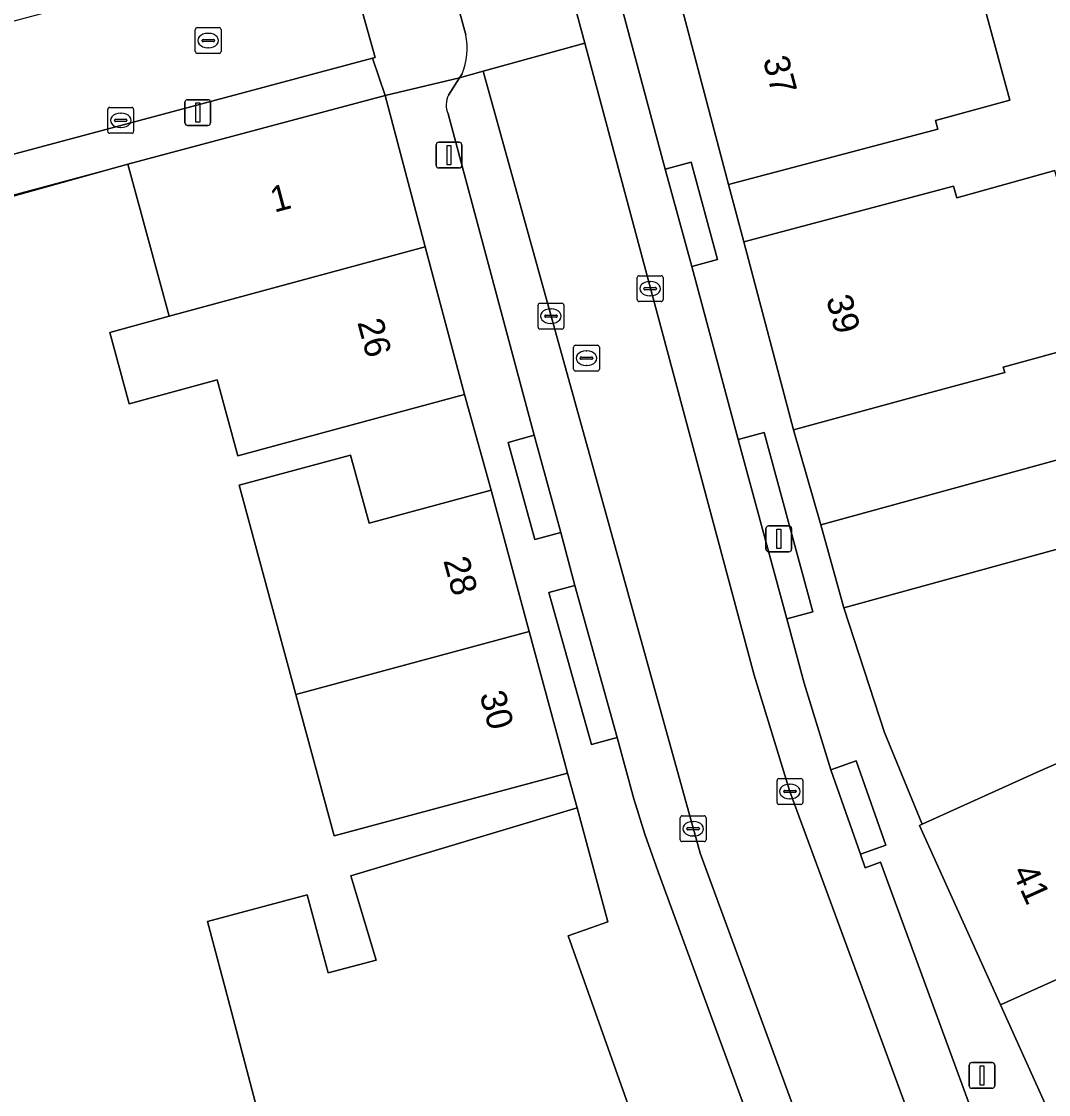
# Model space of a CAD drawing. Extents: x 159262 to 160143, y 383399 to 384319.
# Drawn here: x 159655.53 to 159695.33, y 383605.01 to 383646.61 of the extents above; entities that cross this region are included whole.
import ezdxf

# ---------------------------------------------------------------- set-up
doc = ezdxf.new("R2010")
doc.units = 0
for name, color, linetype in [('IMGEO_Erf', 7, 'Continuous'), ('IMGEO_Kolk', 7, 'Continuous'), ('IMGEO_Lichtmast', 7, 'Continuous'), ('IMGEO_Muur', 7, 'Continuous'), ('IMGEO_Pand', 7, 'Continuous'), ('IMGEO_Pand_nummerreeks', 7, 'Continuous'), ('IMGEO_Parkeervlak_open', 7, 'Continuous'), ('IMGEO_Rijbaan_lokaal_open', 7, 'Continuous'), ('IMGEO_Rioolput', 7, 'Continuous'), ('IMGEO_Voetpad_open', 7, 'Continuous')]:
    doc.layers.add(name, color=color, linetype=linetype)

msp = doc.modelspace()

# ---------------------------------------------------------------- linework, layer by layer
at = {"layer": 'IMGEO_Erf'}
for points in [[(159697.729, 383657.099), (159691.212, 383655.346), (159687.739, 383654.412), (159688.758, 383650.624), (159685.574, 383649.778), (159680.741, 383648.493), (159681.13, 383647.09), (159685.956, 383648.403), (159689.161, 383649.275), (159692.061, 383650.064), (159693.833, 383643.55), (159690.951, 383642.766), (159691.043, 383642.431), (159682.933, 383640.283), (159683.519, 383638.069), (159691.65, 383640.223), (159691.774, 383639.775), (159695.584, 383640.823)], [(159666.097, 383598.98), (159663.61, 383608.456), (159662.734, 383611.712), (159666.603, 383612.754), (159667.419, 383609.721), (159669.275, 383610.221), (159668.291, 383613.481), (159677.06, 383616.128), (159676.687, 383617.473), (159667.644, 383615.032), (159666.165, 383620.512), (159663.973, 383628.628), (159668.287, 383629.796), (159669.009, 383627.153), (159673.729, 383628.433), (159672.697, 383632.15), (159667.872, 383630.839), (159663.919, 383629.765), (159663.119, 383632.71), (159659.705, 383631.782), (159658.951, 383634.554), (159661.254, 383635.18), (159659.655, 383641.071), (159653.76, 383639.43)], [(159697.392, 383634.249), (159693.581, 383633.201), (159693.635, 383633.004), (159690.276, 383632.09), (159685.451, 383630.776), (159686.511, 383627.099), (159696.107, 383629.733)], [(159696.991, 383626.512), (159687.395, 383623.878), (159688.975, 383619.041), (159690.437, 383615.491), (159694.892, 383617.5), (159695.748, 383617.886)]]:
    msp.add_lwpolyline(points, dxfattribs=at)
at = {"layer": 'IMGEO_Kolk'}
for p, q in [((159658.876, 383642.347), (159658.876, 383643.199)), ((159658.951, 383643.273), (159659.803, 383643.273)), ((159659.877, 383643.199), (159659.877, 383642.347)), ((159659.135, 383642.767), (159659.135, 383642.779)), ((159659.178, 383642.816), (159659.576, 383642.816)), ((159659.364, 383643.053), (159659.389, 383643.053)), ((159659.619, 383642.779), (159659.619, 383642.767)), ((159659.573, 383642.73), (159659.175, 383642.73)), ((159659.387, 383642.493), (159659.362, 383642.493)), ((159659.803, 383642.273), (159658.951, 383642.273)), ((159679.395, 383635.823), (159679.395, 383636.675)), ((159679.47, 383636.749), (159680.322, 383636.749)), ((159679.883, 383636.529), (159679.908, 383636.529)), ((159680.396, 383636.675), (159680.396, 383635.823)), ((159679.654, 383636.243), (159679.654, 383636.255)), ((159680.092, 383636.206), (159679.694, 383636.206)), ((159679.697, 383636.292), (159680.095, 383636.292)), ((159680.138, 383636.255), (159680.138, 383636.243)), ((159675.625, 383635.683), (159676.477, 383635.683)), ((159680.322, 383635.749), (159679.47, 383635.749)), ((159679.906, 383635.969), (159679.881, 383635.969)), ((159675.55, 383634.757), (159675.55, 383635.609)), ((159676.038, 383635.463), (159676.063, 383635.463)), ((159676.551, 383635.609), (159676.551, 383634.757)), ((159675.809, 383635.177), (159675.809, 383635.189)), ((159676.247, 383635.14), (159675.849, 383635.14)), ((159675.852, 383635.226), (159676.25, 383635.226)), ((159676.061, 383634.903), (159676.036, 383634.903)), ((159676.293, 383635.189), (159676.293, 383635.177)), ((159676.477, 383634.683), (159675.625, 383634.683)), ((159684.811, 383616.332), (159684.811, 383617.184)), ((159684.886, 383617.258), (159685.738, 383617.258)), ((159685.299, 383617.038), (159685.324, 383617.038)), ((159685.812, 383617.184), (159685.812, 383616.332)), ((159685.07, 383616.752), (159685.07, 383616.764)), ((159685.508, 383616.715), (159685.11, 383616.715)), ((159685.113, 383616.801), (159685.511, 383616.801)), ((159685.554, 383616.764), (159685.554, 383616.752)), ((159685.738, 383616.258), (159684.886, 383616.258)), ((159685.322, 383616.478), (159685.297, 383616.478)), ((159681.059, 383614.887), (159681.059, 383615.739)), ((159681.134, 383615.813), (159681.986, 383615.813)), ((159682.06, 383615.739), (159682.06, 383614.887)), ((159681.318, 383615.307), (159681.318, 383615.319)), ((159681.361, 383615.356), (159681.759, 383615.356)), ((159681.547, 383615.593), (159681.572, 383615.593)), ((159681.802, 383615.319), (159681.802, 383615.307)), ((159681.756, 383615.27), (159681.358, 383615.27)), ((159681.57, 383615.033), (159681.545, 383615.033)), ((159681.986, 383614.813), (159681.134, 383614.813))]:
    msp.add_line(p, q, dxfattribs=at)
for points in [[(159658.876, 383642.347), (159658.876, 383643.199)], [(159658.951, 383643.273), (159659.803, 383643.273)], [(159659.877, 383643.199), (159659.877, 383642.347)], [(159659.803, 383642.273), (159658.951, 383642.273)], [(159679.395, 383635.823), (159679.395, 383636.675)], [(159679.47, 383636.749), (159680.322, 383636.749)], [(159680.396, 383636.675), (159680.396, 383635.823)], [(159675.625, 383635.683), (159676.477, 383635.683)], [(159680.322, 383635.749), (159679.47, 383635.749)], [(159675.55, 383634.757), (159675.55, 383635.609)], [(159676.551, 383635.609), (159676.551, 383634.757)], [(159676.477, 383634.683), (159675.625, 383634.683)], [(159684.811, 383616.332), (159684.811, 383617.184)], [(159684.886, 383617.258), (159685.738, 383617.258)], [(159685.812, 383617.184), (159685.812, 383616.332)], [(159685.738, 383616.258), (159684.886, 383616.258)], [(159681.059, 383614.887), (159681.059, 383615.739)], [(159681.134, 383615.813), (159681.986, 383615.813)], [(159682.06, 383615.739), (159682.06, 383614.887)], [(159681.986, 383614.813), (159681.134, 383614.813)]]:
    msp.add_lwpolyline(points, dxfattribs=at)
for centre, radius, start, end in [((159658.953, 383643.197), 0.0765, 91.552, 178.448), ((159658.953, 383643.197), 0.0765, 91.552, 178.448), ((159659.801, 383643.197), 0.0765, 1.552, 88.448), ((159659.801, 383643.197), 0.0765, 1.552, 88.448), ((159659.175, 383642.776), 0.0403, 85.8775, 175.7526), ((159659.172, 383642.766), 0.0366, 178.938, 274.7102), ((159659.576, 383642.773), 0.043, 264.8664, 352.4533), ((159659.58, 383642.778), 0.0386, 1.7309, 96.639), ((159658.953, 383642.349), 0.0765, 181.552, 268.448), ((159658.953, 383642.349), 0.0765, 181.552, 268.448), ((159659.801, 383642.349), 0.0765, 271.552, 358.448), ((159659.801, 383642.349), 0.0765, 271.552, 358.448), ((159679.472, 383636.673), 0.0765, 91.552, 178.448), ((159679.472, 383636.673), 0.0765, 91.552, 178.448), ((159680.32, 383636.673), 0.0765, 1.552, 88.448), ((159680.32, 383636.673), 0.0765, 1.552, 88.448), ((159679.694, 383636.252), 0.0403, 85.8775, 175.7526), ((159679.691, 383636.242), 0.0366, 178.938, 274.7102), ((159680.095, 383636.249), 0.043, 264.8664, 352.4533), ((159680.099, 383636.254), 0.0386, 1.7309, 96.639), ((159675.627, 383635.607), 0.0765, 91.552, 178.448), ((159675.627, 383635.607), 0.0765, 91.552, 178.448), ((159676.475, 383635.607), 0.0765, 1.552, 88.448), ((159676.475, 383635.607), 0.0765, 1.552, 88.448), ((159679.472, 383635.825), 0.0765, 181.552, 268.448), ((159679.472, 383635.825), 0.0765, 181.552, 268.448), ((159680.32, 383635.825), 0.0765, 271.552, 358.448), ((159680.32, 383635.825), 0.0765, 271.552, 358.448), ((159675.849, 383635.186), 0.0403, 85.8775, 175.7526), ((159675.846, 383635.176), 0.0366, 178.938, 274.7102), ((159676.25, 383635.183), 0.043, 264.8664, 352.4533), ((159676.254, 383635.188), 0.0386, 1.7309, 96.639), ((159675.627, 383634.759), 0.0765, 181.552, 268.448), ((159675.627, 383634.759), 0.0765, 181.552, 268.448), ((159676.475, 383634.759), 0.0765, 271.552, 358.448), ((159676.475, 383634.759), 0.0765, 271.552, 358.448), ((159684.888, 383617.182), 0.0765, 91.552, 178.448), ((159684.888, 383617.182), 0.0765, 91.552, 178.448), ((159685.736, 383617.182), 0.0765, 1.552, 88.448), ((159685.736, 383617.182), 0.0765, 1.552, 88.448), ((159685.11, 383616.761), 0.0403, 85.8775, 175.7526), ((159685.107, 383616.751), 0.0366, 178.938, 274.7102), ((159685.511, 383616.758), 0.043, 264.8664, 352.4533), ((159685.515, 383616.763), 0.0386, 1.7309, 96.639), ((159684.888, 383616.334), 0.0765, 181.552, 268.448), ((159684.888, 383616.334), 0.0765, 181.552, 268.448), ((159685.736, 383616.334), 0.0765, 271.552, 358.448), ((159685.736, 383616.334), 0.0765, 271.552, 358.448), ((159681.136, 383615.737), 0.0765, 91.552, 178.448), ((159681.136, 383615.737), 0.0765, 91.552, 178.448), ((159681.984, 383615.737), 0.0765, 1.552, 88.448), ((159681.984, 383615.737), 0.0765, 1.552, 88.448), ((159681.358, 383615.316), 0.0403, 85.8775, 175.7526), ((159681.355, 383615.306), 0.0366, 178.938, 274.7102), ((159681.759, 383615.313), 0.043, 264.8664, 352.4533), ((159681.763, 383615.318), 0.0386, 1.7309, 96.639), ((159681.136, 383614.889), 0.0765, 181.552, 268.448), ((159681.136, 383614.889), 0.0765, 181.552, 268.448), ((159681.984, 383614.889), 0.0765, 271.552, 358.448), ((159681.984, 383614.889), 0.0765, 271.552, 358.448)]:
    msp.add_arc(centre, radius, start, end, dxfattribs=at)
for centre, major_axis, ratio, start_param, end_param in [((159659.363, 383642.773), (-0.387, 0.002), 0.722429, 4.712389, 7.853982), ((159659.388, 383642.773), (-0.39, 0.002), 0.717154, 1.570796, 4.712389), ((159679.882, 383636.249), (-0.387, 0.002), 0.722429, 4.712389, 7.853982), ((159679.907, 383636.249), (-0.39, 0.002), 0.717154, 1.570796, 4.712389), ((159676.037, 383635.183), (-0.387, 0.002), 0.722429, 4.712389, 7.853982), ((159676.062, 383635.183), (-0.39, 0.002), 0.717154, 1.570796, 4.712389), ((159685.298, 383616.758), (-0.387, 0.002), 0.722429, 4.712389, 7.853982), ((159685.323, 383616.758), (-0.39, 0.002), 0.717154, 1.570796, 4.712389), ((159681.546, 383615.313), (-0.387, 0.002), 0.722429, 4.712389, 7.853982), ((159681.571, 383615.313), (-0.39, 0.002), 0.717154, 1.570796, 4.712389)]:
    msp.add_ellipse(centre, major_axis=major_axis, ratio=ratio, start_param=start_param, end_param=end_param, dxfattribs=at)
at = {"layer": 'IMGEO_Lichtmast'}
for p, q in [((159661.967, 383643.573), (159662.757, 383643.573)), ((159662.757, 383643.573), (159661.967, 383643.573)), ((159661.867, 383642.673), (159661.867, 383643.473)), ((159661.867, 383643.473), (159661.867, 383642.673)), ((159662.857, 383643.473), (159662.857, 383642.673)), ((159662.857, 383642.673), (159662.857, 383643.473)), ((159662.757, 383642.573), (159661.967, 383642.573)), ((159661.967, 383642.573), (159662.757, 383642.573)), ((159671.704, 383641.928), (159672.494, 383641.928)), ((159672.494, 383641.928), (159671.704, 383641.928)), ((159671.604, 383641.028), (159671.604, 383641.828)), ((159671.604, 383641.828), (159671.604, 383641.028)), ((159672.594, 383641.828), (159672.594, 383641.028)), ((159672.594, 383641.028), (159672.594, 383641.828)), ((159672.494, 383640.928), (159671.704, 383640.928)), ((159671.704, 383640.928), (159672.494, 383640.928)), ((159684.384, 383626.15), (159684.384, 383626.95)), ((159684.384, 383626.95), (159684.384, 383626.15)), ((159684.484, 383627.05), (159685.274, 383627.05)), ((159685.274, 383627.05), (159684.484, 383627.05)), ((159685.374, 383626.95), (159685.374, 383626.15)), ((159685.374, 383626.15), (159685.374, 383626.95)), ((159685.274, 383626.05), (159684.484, 383626.05)), ((159684.484, 383626.05), (159685.274, 383626.05)), ((159692.258, 383605.35), (159692.258, 383606.15)), ((159692.258, 383606.15), (159692.258, 383605.35)), ((159692.358, 383606.25), (159693.148, 383606.25)), ((159693.148, 383606.25), (159692.358, 383606.25)), ((159693.248, 383606.15), (159693.248, 383605.35)), ((159693.248, 383605.35), (159693.248, 383606.15)), ((159693.148, 383605.25), (159692.358, 383605.25)), ((159692.358, 383605.25), (159693.148, 383605.25))]:
    msp.add_line(p, q, dxfattribs=at)
for points in [[(159662.287, 383643.448), (159662.437, 383643.448), (159662.437, 383642.698), (159662.287, 383642.698), (159662.287, 383643.448)], [(159672.024, 383641.803), (159672.174, 383641.803), (159672.174, 383641.053), (159672.024, 383641.053), (159672.024, 383641.803)], [(159684.804, 383626.925), (159684.954, 383626.925), (159684.954, 383626.175), (159684.804, 383626.175), (159684.804, 383626.925)], [(159692.678, 383606.125), (159692.828, 383606.125), (159692.828, 383605.375), (159692.678, 383605.375), (159692.678, 383606.125)]]:
    msp.add_lwpolyline(points, dxfattribs=at)
for centre, start, end in [((159661.967, 383643.473), 90, 180), ((159661.967, 383643.473), 90, 180), ((159662.757, 383643.473), 0, 90), ((159662.757, 383643.473), 360, 90), ((159661.967, 383642.673), 180, 270), ((159661.967, 383642.673), 180, 270), ((159662.757, 383642.673), 270, 0), ((159662.757, 383642.673), 270, 0), ((159671.704, 383641.828), 90, 180), ((159671.704, 383641.828), 90, 180), ((159672.494, 383641.828), 0, 90), ((159672.494, 383641.828), 360, 90), ((159671.704, 383641.028), 180, 270), ((159671.704, 383641.028), 180, 270), ((159672.494, 383641.028), 270, 0), ((159672.494, 383641.028), 270, 0), ((159684.484, 383626.95), 90, 180), ((159684.484, 383626.95), 90, 180), ((159685.274, 383626.95), 0, 90), ((159685.274, 383626.95), 360, 90), ((159684.484, 383626.15), 180, 270), ((159684.484, 383626.15), 180, 270), ((159685.274, 383626.15), 270, 0), ((159685.274, 383626.15), 270, 0), ((159692.358, 383606.15), 90, 180), ((159692.358, 383606.15), 90, 180), ((159693.148, 383606.15), 0, 90), ((159693.148, 383606.15), 360, 90), ((159692.358, 383605.35), 180, 270), ((159692.358, 383605.35), 180, 270), ((159693.148, 383605.35), 270, 0), ((159693.148, 383605.35), 270, 0)]:
    msp.add_arc(centre, 0.1, start, end, dxfattribs=at)
at = {"layer": 'IMGEO_Muur'}
msp.add_lwpolyline([(159653.775, 383639.502), (159659.655, 383641.071)], dxfattribs=at)
at = {"layer": 'IMGEO_Pand'}
for points in [[(159689.161, 383649.275), (159685.956, 383648.403), (159681.13, 383647.09), (159682.933, 383640.283), (159691.043, 383642.431), (159690.951, 383642.766), (159693.833, 383643.55), (159692.061, 383650.064)], [(159661.254, 383635.18), (159671.177, 383637.876), (159669.621, 383643.735), (159659.655, 383641.071)], [(159691.774, 383639.775), (159691.65, 383640.223), (159683.519, 383638.069), (159685.451, 383630.776), (159690.276, 383632.09), (159693.635, 383633.004), (159693.581, 383633.201), (159697.392, 383634.249), (159695.584, 383640.823)], [(159661.254, 383635.18), (159658.951, 383634.554), (159659.705, 383631.782), (159663.119, 383632.71), (159663.919, 383629.765), (159667.872, 383630.839), (159672.697, 383632.15), (159671.177, 383637.876)], [(159673.729, 383628.433), (159669.009, 383627.153), (159668.287, 383629.796), (159663.973, 383628.628), (159666.165, 383620.512), (159675.208, 383622.953)], [(159687.395, 383623.878), (159696.991, 383626.512), (159696.107, 383629.733), (159686.511, 383627.099)], [(159675.208, 383622.953), (159666.165, 383620.512), (159667.644, 383615.032), (159676.687, 383617.473), (159676.571, 383617.906)], [(159698.36, 383615.02), (159697.283, 383617.412), (159696.174, 383616.943), (159695.748, 383617.886), (159694.892, 383617.5), (159690.437, 383615.491), (159690.334, 383615.444), (159693.47, 383608.493), (159699.979, 383611.423)], [(159703.995, 383617.562), (159701.723, 383616.537), (159698.36, 383615.02), (159699.979, 383611.423), (159693.47, 383608.493), (159696.989, 383600.693), (159709.13, 383606.17)], [(159676.716, 383611.158), (159678.26, 383611.703), (159677.06, 383616.128), (159668.291, 383613.481), (159669.275, 383610.221), (159667.419, 383609.721), (159666.603, 383612.754), (159662.734, 383611.712), (159663.61, 383608.456), (159666.097, 383598.98), (159667.484, 383595.075), (159669.157, 383590.363), (159682.426, 383595.075)]]:
    msp.add_lwpolyline(points, close=True, dxfattribs=at)
at = {"layer": 'IMGEO_Parkeervlak_open'}
for points in [[(159643.962, 383769.967), (159659.468, 383712.142), (159660.175, 383709.486), (159675.226, 383653.663), (159677.362, 383645.771), (159683.923, 383621.261), (159685.312, 383616.758), (159691.977, 383598.671)], [(159693.06, 383602.465), (159688.816, 383614.013), (159688.233, 383613.793), (159688.041, 383614.333), (159686.892, 383617.599), (159685.869, 383620.959), (159685.195, 383623.453), (159683.304, 383630.406), (159681.505, 383637.111), (159680.482, 383640.885), (159670.837, 383676.812), (159669.809, 383680.581), (159656.528, 383729.905), (159655.419, 383734.157), (159651.173, 383750), (159650.479, 383752.591), (159649.37, 383756.675), (159646.528, 383767.317)], [(159688.04, 383597.458), (159681.837, 383614.368), (159673.428, 383644.681), (159672.51, 383644.421), (159672.08, 383643.752)], [(159672.064, 383643.028), (159675.397, 383630.563), (159676.427, 383626.797), (159676.974, 383624.745), (159678.621, 383618.855), (159679.265, 383616.478), (159679.683, 383615.1), (159680.209, 383613.64), (159685.394, 383599.482)]]:
    msp.add_lwpolyline(points, dxfattribs=at)
msp.add_arc((159672.83, 383643.373), 0.84, 153.2063, 204.2617, dxfattribs=at)
at = {"layer": 'IMGEO_Rijbaan_lokaal_open'}
for points in [[(159672.609, 383644.575), (159672.51, 383644.421), (159673.428, 383644.681), (159677.362, 383645.771), (159675.226, 383653.663), (159671.352, 383652.583), (159670.349, 383652.294), (159670.507, 383652.2)], [(159671.432, 383650.949), (159672.746, 383646.092)]]:
    msp.add_lwpolyline(points, dxfattribs=at)
for points in [[(159620.533, 383637.313), (159621.563, 383632.459), (159669.137, 383645.181), (159669.235, 383645.207), (159667.9, 383650.013), (159667.815, 383649.99), (159631.622, 383640.314)], [(159673.428, 383644.681), (159681.837, 383614.368), (159688.04, 383597.458), (159688.204, 383597.17), (159691.977, 383598.671), (159685.312, 383616.758), (159683.923, 383621.261), (159677.362, 383645.771)]]:
    msp.add_lwpolyline(points, close=True, dxfattribs=at)
msp.add_arc((159670.288, 383645.549), 2.517, 337.2296, 12.4497, dxfattribs=at)
at = {"layer": 'IMGEO_Rioolput'}
for p, q in [((159662.268, 383645.44), (159662.268, 383646.292)), ((159662.343, 383646.366), (159663.195, 383646.366)), ((159662.756, 383646.146), (159662.781, 383646.146)), ((159663.269, 383646.292), (159663.269, 383645.44)), ((159662.527, 383645.86), (159662.527, 383645.872)), ((159662.965, 383645.823), (159662.567, 383645.823)), ((159662.57, 383645.909), (159662.968, 383645.909)), ((159663.011, 383645.872), (159663.011, 383645.86)), ((159663.195, 383645.366), (159662.343, 383645.366)), ((159662.779, 383645.586), (159662.754, 383645.586)), ((159677.001, 383634.053), (159677.853, 383634.053)), ((159676.926, 383633.127), (159676.926, 383633.979)), ((159677.228, 383633.596), (159677.626, 383633.596)), ((159677.414, 383633.833), (159677.439, 383633.833)), ((159677.927, 383633.979), (159677.927, 383633.127)), ((159677.185, 383633.547), (159677.185, 383633.559)), ((159677.623, 383633.51), (159677.225, 383633.51)), ((159677.437, 383633.273), (159677.412, 383633.273)), ((159677.669, 383633.559), (159677.669, 383633.547)), ((159677.853, 383633.053), (159677.001, 383633.053))]:
    msp.add_line(p, q, dxfattribs=at)
for points in [[(159662.268, 383645.44), (159662.268, 383646.292)], [(159662.343, 383646.366), (159663.195, 383646.366)], [(159663.269, 383646.292), (159663.269, 383645.44)], [(159663.195, 383645.366), (159662.343, 383645.366)], [(159677.001, 383634.053), (159677.853, 383634.053)], [(159676.926, 383633.127), (159676.926, 383633.979)], [(159677.927, 383633.979), (159677.927, 383633.127)], [(159677.853, 383633.053), (159677.001, 383633.053)]]:
    msp.add_lwpolyline(points, dxfattribs=at)
for centre, radius, start, end in [((159662.345, 383646.29), 0.0765, 91.552, 178.448), ((159662.345, 383646.29), 0.0765, 91.552, 178.448), ((159663.193, 383646.29), 0.0765, 1.552, 88.448), ((159663.193, 383646.29), 0.0765, 1.552, 88.448), ((159662.567, 383645.869), 0.0403, 85.8775, 175.7526), ((159662.564, 383645.859), 0.0366, 178.938, 274.7102), ((159662.968, 383645.866), 0.043, 264.8664, 352.4533), ((159662.972, 383645.871), 0.0386, 1.7309, 96.639), ((159662.345, 383645.442), 0.0765, 181.552, 268.448), ((159662.345, 383645.442), 0.0765, 181.552, 268.448), ((159663.193, 383645.442), 0.0765, 271.552, 358.448), ((159663.193, 383645.442), 0.0765, 271.552, 358.448), ((159677.003, 383633.977), 0.0765, 91.552, 178.448), ((159677.003, 383633.977), 0.0765, 91.552, 178.448), ((159677.851, 383633.977), 0.0765, 1.552, 88.448), ((159677.851, 383633.977), 0.0765, 1.552, 88.448), ((159677.225, 383633.556), 0.0403, 85.8775, 175.7526), ((159677.63, 383633.558), 0.0386, 1.7309, 96.639), ((159677.222, 383633.546), 0.0366, 178.938, 274.7102), ((159677.626, 383633.553), 0.043, 264.8664, 352.4533), ((159677.003, 383633.129), 0.0765, 181.552, 268.448), ((159677.003, 383633.129), 0.0765, 181.552, 268.448), ((159677.851, 383633.129), 0.0765, 271.552, 358.448), ((159677.851, 383633.129), 0.0765, 271.552, 358.448)]:
    msp.add_arc(centre, radius, start, end, dxfattribs=at)
for centre, major_axis, ratio, start_param, end_param in [((159662.755, 383645.866), (-0.387, 0.002), 0.722429, 4.712389, 7.853982), ((159662.78, 383645.866), (-0.39, 0.002), 0.717154, 1.570796, 4.712389), ((159677.413, 383633.553), (-0.387, 0.002), 0.722429, 4.712389, 7.853982), ((159677.438, 383633.553), (-0.39, 0.002), 0.717154, 1.570796, 4.712389)]:
    msp.add_ellipse(centre, major_axis=major_axis, ratio=ratio, start_param=start_param, end_param=end_param, dxfattribs=at)
at = {"layer": 'IMGEO_Voetpad_open'}
for points in [[(159656.528, 383729.905), (159669.809, 383680.581), (159670.812, 383680.855), (159671.84, 383677.086), (159670.837, 383676.812), (159680.482, 383640.885), (159681.486, 383641.157), (159682.509, 383637.383), (159681.505, 383637.111), (159683.304, 383630.406), (159684.308, 383630.679), (159686.199, 383623.726), (159685.195, 383623.453), (159685.869, 383620.959), (159686.892, 383617.599), (159687.873, 383617.944), (159689.022, 383614.678), (159688.041, 383614.333), (159688.233, 383613.793), (159688.816, 383614.013), (159693.06, 383602.465)], [(159659.121, 383682.043), (159661.769, 383672.22), (159663.523, 383665.764), (159663.802, 383664.738), (159665.356, 383659.017), (159665.632, 383658.01), (159667.279, 383651.948), (159667.423, 383651.418), (159667.815, 383649.99), (159667.9, 383650.013), (159669.235, 383645.207), (159669.137, 383645.181), (159669.621, 383643.735), (159672.51, 383644.421), (159672.609, 383644.575)], [(159672.746, 383646.092), (159671.432, 383650.949)], [(159691.977, 383598.671), (159692.114, 383598.402), (159696.989, 383600.693), (159693.47, 383608.493), (159690.334, 383615.444), (159690.437, 383615.491), (159688.975, 383619.041), (159687.395, 383623.878), (159686.511, 383627.099), (159685.451, 383630.776), (159683.519, 383638.069), (159682.933, 383640.283), (159681.13, 383647.09)], [(159672.08, 383643.752), (159672.51, 383644.421), (159669.621, 383643.735), (159671.177, 383637.876), (159672.697, 383632.15), (159673.729, 383628.433), (159675.208, 383622.953), (159676.571, 383617.906), (159676.687, 383617.473), (159677.06, 383616.128), (159678.26, 383611.703), (159676.716, 383611.158), (159682.426, 383595.075), (159688.204, 383597.17), (159688.04, 383597.458)], [(159685.394, 383599.482), (159680.209, 383613.64), (159679.683, 383615.1), (159679.265, 383616.478), (159678.621, 383618.855), (159677.619, 383618.575), (159675.972, 383624.465), (159676.974, 383624.745), (159676.427, 383626.797), (159675.424, 383626.523), (159674.394, 383630.289), (159675.397, 383630.563), (159672.064, 383643.028)]]:
    msp.add_lwpolyline(points, dxfattribs=at)
for points in [[(159650.705, 383638.63), (159653.76, 383639.43), (159659.655, 383641.071), (159669.621, 383643.735), (159669.137, 383645.181), (159621.563, 383632.459), (159622.108, 383631.03), (159622.627, 383631.169), (159627.759, 383632.54), (159632.87, 383633.906), (159638.302, 383635.358)], [(159680.482, 383640.885), (159681.505, 383637.111), (159682.509, 383637.383), (159681.486, 383641.157)], [(159685.195, 383623.453), (159686.199, 383623.726), (159684.308, 383630.679), (159683.304, 383630.406)], [(159676.427, 383626.797), (159675.397, 383630.563), (159674.394, 383630.289), (159675.424, 383626.523)], [(159678.621, 383618.855), (159676.974, 383624.745), (159675.972, 383624.465), (159677.619, 383618.575)], [(159686.892, 383617.599), (159688.041, 383614.333), (159689.022, 383614.678), (159687.873, 383617.944)]]:
    msp.add_lwpolyline(points, close=True, dxfattribs=at)
for centre, radius, start, end in [((159670.288, 383645.549), 2.517, 337.2296, 12.4497), ((159672.83, 383643.373), 0.84, 153.2063, 204.2617)]:
    msp.add_arc(centre, radius, start, end, dxfattribs=at)

# ---------------------------------------------------------------- texts
at = {"layer": 'IMGEO_Pand_nummerreeks'}
for s, rotation, p in [('37', 284.8337, (159684.256, 383645.13)), ('1', 14.9669, (159665.329, 383639.192)), ('39', 284.8394, (159686.709, 383635.866)), ('26', 285.1974, (159668.539, 383634.946)), ('28', 285.1087, (159671.874, 383625.713)), ('30', 285.1087, (159673.277, 383620.514)), ('41', 294.2817, (159693.906, 383613.655))]:
    msp.add_text(s, height=1, rotation=rotation, dxfattribs=at).set_placement(p)

doc.saveas('drawing.dxf')
